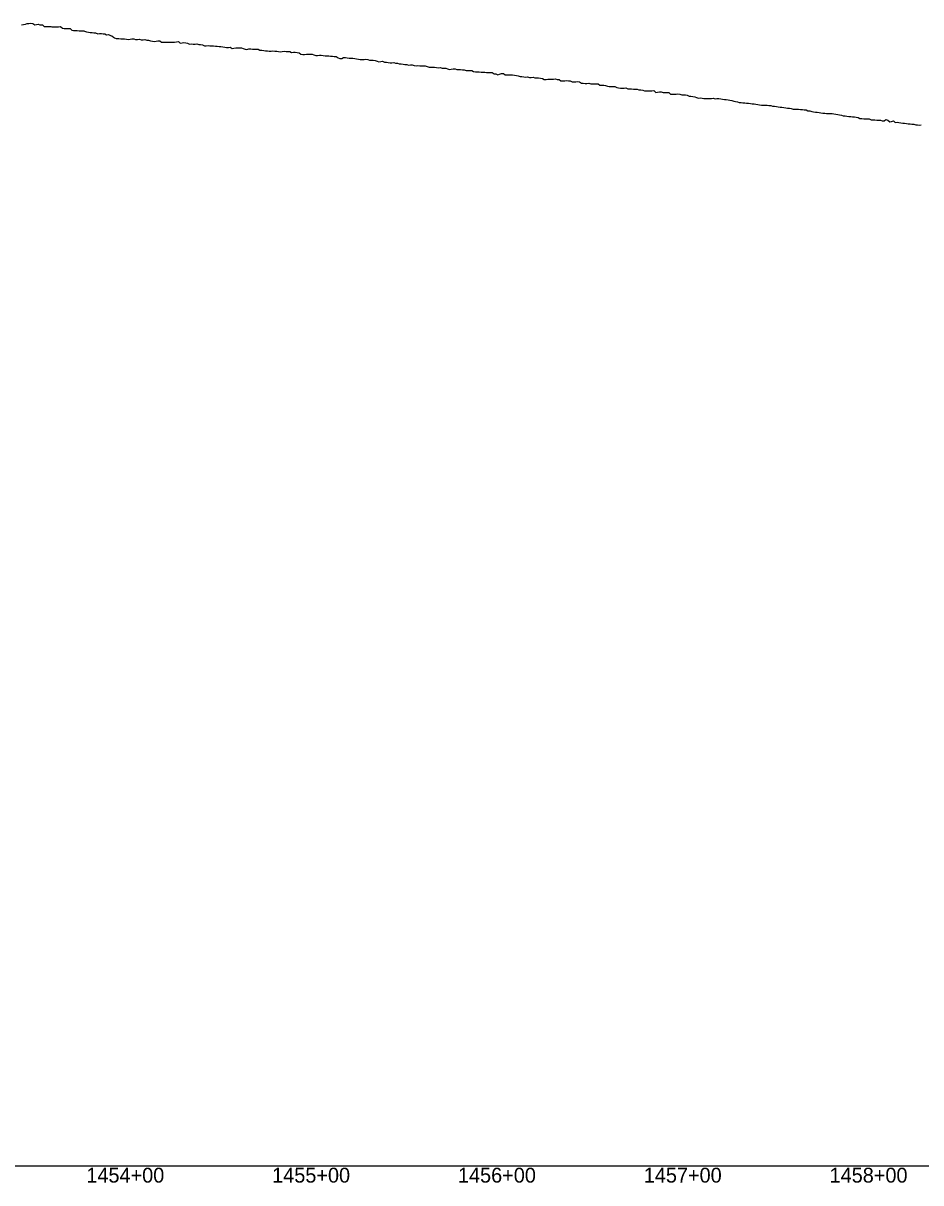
# Model space of a CAD drawing. Extents: x -3793 to 50787, y -1075 to 6138.
# Drawn here: x 32724 to 33208, y 991 to 1615 of the extents above; entities that cross this region are included whole.
import ezdxf

# ---------------------------------------------------------------- set-up
doc = ezdxf.new("R2010")
doc.units = 0
for name, color, linetype in [('RD_DDB_Profile_EX', 7, 'Continuous'), ('RD_DDB_StaTX', 7, 'Continuous'), ('RD_GPK_Profile_Cell', 7, 'Continuous')]:
    doc.layers.add(name, color=color, linetype=linetype)

msp = doc.modelspace()

# ---------------------------------------------------------------- linework, layer by layer
at = {"layer": 'RD_DDB_Profile_EX'}
for points in [[(32723.463069, 1614.483775), (32724.649279, 1614.62718), (32725.608433, 1614.73376), (32726.558639, 1615.075125), (32727.50063, 1615.17552), (32728.434774, 1615.32504), (32729.36031, 1615.193715), (32729.701057, 1615.168785), (32730.639975, 1614.3875), (32731.57039, 1614.583165), (32732.483777, 1614.866085), (32733.398946, 1614.46223), (32734.305924, 1614.51832), (32734.740791, 1614.44295), (32735.660664, 1613.585745), (32736.572443, 1613.550885), (32737.476771, 1613.467565), (32738.374004, 1613.47841), (32739.263433, 1613.489155), (32739.787094, 1613.439975), (32740.688964, 1613.315055), (32741.583118, 1613.28), (32742.461806, 1613.32742), (32743.359539, 1613.44237), (32744.270137, 1613.47211), (32744.761756, 1613.367545), (32745.653037, 1612.72335), (32746.55769, 1612.481505), (32747.476559, 1612.463655), (32748.400958, 1612.49508), (32749.348955, 1612.43315)], [(32749.348955, 1612.43315), (32749.657333, 1612.389085), (32750.58193, 1611.524045), (32751.524642, 1611.41133), (32752.482091, 1611.44115), (32753.454624, 1611.37448), (32754.541884, 1611.295165), (32755.508246, 1611.22909), (32756.490095, 1611.211695), (32757.040627, 1611.144615), (32757.485659, 1611.111105), (32758.474789, 1610.63611), (32759.525183, 1610.410385), (32760.510039, 1610.3357), (32761.494188, 1610.363985), (32762.465447, 1610.096995), (32763.425815, 1610.12168), (32764.594435, 1609.579855), (32765.558809, 1609.69644), (32766.503041, 1609.81169), (32767.446287, 1609.59678), (32768.37783, 1609.622045), (32769.206133, 1609.14481), (32770.296207, 1609.20319), (32771.092546, 1608.88665), (32771.43154, 1608.770935), (32772.073471, 1608.54669), (32773.081698, 1607.81597), (32773.525423, 1607.504495), (32774.386932, 1607.131185), (32775.115708, 1607.12759), (32775.946064, 1607.02268), (32776.945936, 1606.985615), (32777.945908, 1606.92552), (32778.945881, 1606.908985), (32779.945764, 1606.70079), (32780.945736, 1606.567145), (32781.945617, 1606.654835), (32782.945588, 1606.821215), (32783.945546, 1606.894035), (32784.945425, 1606.53075), (32785.945395, 1606.510425), (32786.945272, 1606.720905), (32787.945241, 1606.308105), (32788.945209, 1606.33877), (32789.945084, 1606.506645), (32790.945041, 1606.230845), (32791.944914, 1606.16018), (32792.944881, 1605.73845), (32793.944847, 1605.730685), (32794.935689, 1605.539705), (32795.93564, 1605.56762), (32796.935478, 1605.73901), (32797.935416, 1605.77739), (32798.935365, 1605.174475), (32799.9352, 1605.155385), (32800.935148, 1605.15686), (32801.93498, 1605.15097), (32802.934927, 1605.13609), (32803.934874, 1605.171665), (32804.934694, 1605.10518), (32805.93463, 1605.14912), (32806.934449, 1605.327045), (32807.934384, 1605.4115), (32808.933647, 1604.613055), (32809.933499, 1604.744665), (32810.933445, 1604.97968), (32811.933296, 1604.781045), (32812.933249, 1604.625845), (32813.933197, 1604.05059), (32814.933047, 1604.13408), (32815.923485, 1604.116345), (32816.9233, 1604.064005), (32817.923236, 1604.155015), (32818.923167, 1603.911225), (32819.922594, 1603.86206), (32820.922543, 1603.599965), (32821.922392, 1603.162095), (32822.922345, 1603.14938), (32823.922294, 1603.292135), (32824.922142, 1603.189955), (32825.871503, 1603.13346), (32826.871601, 1603.084835), (32827.872493, 1602.89821), (32828.872591, 1602.99704), (32829.872711, 1602.787835), (32830.873581, 1602.79043), (32831.873702, 1602.64064), (32832.8738, 1602.348055), (32833.874693, 1602.20585), (32834.874792, 1602.201355), (32835.874915, 1602.39379), (32836.875809, 1601.76637), (32837.875908, 1601.80991), (32838.866358, 1602.071725), (32839.866122, 1602.080165), (32840.867018, 1602.03897), (32841.867117, 1601.987305), (32842.867244, 1601.737475), (32843.868111, 1601.25818), (32844.86824, 1601.112205)], [(32844.86824, 1601.112205), (32845.868338, 1601.59347), (32846.869236, 1601.4917), (32847.869366, 1601.299855), (32848.869465, 1601.297975), (32849.870364, 1601.346085), (32850.870463, 1601.252495), (32851.870595, 1600.85904), (32852.87146, 1600.720415), (32853.871594, 1600.57291), (32854.871693, 1600.51643), (32855.872594, 1600.51931), (32856.872692, 1600.276405), (32857.872828, 1600.27438), (32858.873692, 1600.505575), (32859.873829, 1600.217915), (32860.873967, 1600.26331), (32861.874066, 1600.115875), (32862.87497, 1599.971015), (32863.875069, 1600.01861), (32864.875209, 1600.248465), (32865.876071, 1600.147565), (32866.876213, 1600.000395), (32867.876312, 1600.050485), (32868.877217, 1599.621595), (32869.877316, 1599.66345), (32870.87746, 1599.799835), (32871.87832, 1599.610065), (32872.878466, 1599.37176), (32873.878611, 1598.7037), (32874.879472, 1598.53916), (32875.879619, 1598.539475), (32876.879718, 1598.5717), (32877.880626, 1598.57094), (32878.880725, 1598.617965), (32879.880874, 1598.5651), (32880.880974, 1598.37141), (32881.881884, 1597.84286), (32882.881983, 1597.980175), (32883.882134, 1598.07401), (32884.882992, 1598.056255), (32885.883145, 1598.00976), (32886.883298, 1597.813295), (32887.884156, 1597.75818), (32888.884311, 1597.79807), (32889.88441, 1597.55158), (32890.875963, 1597.55293), (32891.876064, 1597.46007), (32892.876105, 1597.410045), (32893.876915, 1596.690395), (32894.876247, 1596.395455), (32895.876288, 1596.25955), (32896.875622, 1596.89945), (32897.874915, 1596.84479), (32898.875014, 1596.651755), (32899.875057, 1596.46553), (32900.87435, 1596.460525), (32901.874449, 1596.48704), (32902.874494, 1596.28703), (32903.874538, 1596.143745), (32904.873888, 1595.90584), (32905.873934, 1595.75582), (32906.873979, 1595.749235), (32907.873277, 1595.78516), (32908.873376, 1595.87561), (32909.873423, 1595.738405), (32910.87347, 1595.481995), (32911.872821, 1595.38743), (32912.872869, 1595.328065), (32913.872918, 1595.32494), (32914.872268, 1594.8986), (32915.872318, 1594.566815), (32916.872368, 1594.6168), (32917.872467, 1594.9017), (32918.87177, 1594.32685), (32919.871821, 1594.315015), (32920.871872, 1594.165005), (32921.86179, 1593.97472), (32922.861843, 1593.960345), (32923.861895, 1594.101715), (32924.861994, 1593.82195), (32925.861285, 1593.72262), (32926.861338, 1593.48099), (32927.860877, 1593.425535), (32928.860186, 1593.32867), (32929.860241, 1593.08952), (32930.860339, 1593.08424), (32931.860394, 1592.797825), (32932.859705, 1592.83162), (32933.859762, 1592.923725), (32934.859859, 1592.62122), (32935.859172, 1592.4266), (32936.85923, 1592.474055), (32937.859327, 1592.38187), (32938.858641, 1592.276695), (32939.8587, 1592.369285), (32940.858798, 1592.41198), (32941.858857, 1592.034305), (32942.858173, 1591.63864), (32943.858233, 1591.591055), (32944.858331, 1591.62923)], [(32944.858331, 1591.62923), (32945.857649, 1591.569515), (32946.85771, 1591.378805), (32947.857807, 1591.288255), (32948.857868, 1591.519695), (32949.857189, 1591.03511), (32950.847727, 1591.074035), (32951.847789, 1591.069575), (32952.847094, 1590.7386), (32953.847192, 1590.43446), (32954.847256, 1590.534495), (32955.84732, 1590.691035), (32956.846694, 1590.73367), (32957.846792, 1590.435955), (32958.846923, 1590.477885), (32959.846259, 1590.424925), (32960.845951, 1590.18931), (32961.846081, 1590.13356), (32962.846178, 1589.933755), (32963.846307, 1589.93205), (32964.847152, 1589.833495), (32965.847283, 1589.78383), (32966.847381, 1589.249095), (32967.848259, 1589.21913), (32968.848356, 1589.219385), (32969.848454, 1589.20835), (32970.849332, 1588.96754), (32971.84943, 1588.91542), (32972.849564, 1588.918225), (32973.850405, 1588.86042), (32974.850541, 1588.85837), (32975.851381, 1588.85974), (32976.851519, 1588.855015), (32977.851616, 1588.09627), (32978.852454, 1588.077445), (32979.852594, 1587.596555), (32980.852691, 1587.82279), (32981.853571, 1588.243945), (32982.853668, 1588.14964), (32983.853809, 1587.438875), (32984.854646, 1587.43185), (32985.854788, 1587.523675), (32986.855623, 1587.436375), (32987.855721, 1587.430655), (32988.855865, 1587.42216), (32989.856698, 1587.13499), (32990.847451, 1586.938475), (32991.847549, 1586.538695), (32992.848449, 1586.53974), (32993.848548, 1586.355855), (32994.849448, 1586.347355), (32995.849547, 1586.37789), (32996.849645, 1586.147785), (32997.850545, 1586.10876), (32998.850644, 1586.185305), (32999.850797, 1585.989135), (33000.851642, 1585.942735), (33001.851797, 1585.843185), (33002.851196, 1585.79338), (33003.852078, 1585.461595), (33004.852176, 1584.99777), (33005.853001, 1584.99153), (33006.853156, 1585.20887), (33007.853254, 1585.155375), (33008.854137, 1585.151735), (33009.854235, 1585.217745), (33010.854392, 1585.356675), (33011.855215, 1584.986395), (33012.855313, 1584.920955), (33013.856133, 1584.317525), (33014.85623, 1584.267725), (33015.856328, 1584.30593), (33016.857081, 1584.43456), (33017.857179, 1584.2388), (33018.857276, 1584.243045), (33019.858089, 1583.829445), (33020.858187, 1583.72965), (33021.858219, 1583.76701), (33022.859028, 1583.98209), (33023.859126, 1583.7865), (33024.859932, 1582.97625), (33025.859962, 1583.00001), (33026.860059, 1582.850225), (33027.860861, 1582.89082), (33028.860958, 1583.02325), (33029.861055, 1582.623435), (33030.861785, 1582.630945), (33031.861882, 1582.71755), (33032.861979, 1582.61319), (33033.861374, 1582.606035), (33034.860768, 1581.95161), (33035.850788, 1582.033915), (33036.850181, 1581.889355), (33037.850278, 1581.835255), (33038.849667, 1581.3447), (33039.848991, 1581.282575), (33040.849088, 1581.22032), (33041.848474, 1581.30089), (33042.847858, 1581.15607), (33043.847955, 1580.77228), (33044.847276, 1580.572615)], [(33044.847276, 1580.572615), (33045.847373, 1580.42675), (33046.846753, 1580.331), (33047.846131, 1580.362285), (33048.84617, 1580.450885), (33049.845547, 1579.981055), (33050.845644, 1579.95909), (33051.845019, 1579.98765), (33052.844391, 1579.79888), (33053.844433, 1579.727555), (33054.843803, 1579.767825), (33055.843901, 1579.485335), (33056.843269, 1579.38229), (33057.842583, 1579.229005), (33058.842681, 1578.98913), (33059.832684, 1578.885795), (33060.832783, 1578.836), (33061.832129, 1578.854255), (33062.831424, 1578.89224), (33063.831523, 1579.07083), (33064.830817, 1578.078785), (33065.829575, 1578.21662), (33066.829627, 1578.30786), (33067.828938, 1578.28775), (33068.828991, 1578.04906), (33069.828304, 1577.998855), (33070.827617, 1578.03517), (33071.827673, 1578.08251), (33072.826987, 1577.08144), (33073.827044, 1577.076295), (33074.826398, 1577.10491), (33075.825712, 1577.191715), (33076.825772, 1577.324835), (33077.825087, 1577.12922), (33078.825148, 1576.693225), (33079.824465, 1576.68762), (33080.823782, 1576.777855), (33081.823845, 1576.532215), (33082.823196, 1576.093755), (33083.812904, 1576.03794), (33084.81297, 1575.835995), (33085.812272, 1575.634305), (33086.812339, 1575.243955), (33087.811642, 1574.99719), (33088.810944, 1575.082255), (33089.811015, 1574.98934), (33090.809985, 1574.79008), (33091.810082, 1574.78699), (33092.809402, 1574.78265), (33093.808723, 1574.725295), (33094.808797, 1574.72389), (33095.808119, 1574.916955), (33096.808194, 1574.674195), (33097.807517, 1574.70912), (33098.80684, 1574.752935), (33099.806918, 1574.587885), (33100.80626, 1574.485455), (33101.805583, 1574.287355), (33102.805664, 1574.14626), (33103.804988, 1574.04379), (33104.804312, 1573.84022), (33105.804395, 1573.643165), (33106.803721, 1573.290205), (33107.803046, 1573.23708), (33108.803143, 1573.040415), (33109.792599, 1572.58814), (33110.791908, 1572.533575), (33111.791997, 1572.385005), (33112.791307, 1572.379755), (33113.790617, 1572.27467), (33114.790624, 1572.225835), (33115.789951, 1572.069265), (33116.789283, 1571.964985), (33117.789375, 1571.86579), (33118.788706, 1571.71134), (33119.788033, 1571.60687), (33120.788128, 1571.357775), (33121.787455, 1571.252835), (33122.375841, 1571.22056), (33122.787197, 1571.202045), (33123.787236, 1571.251595), (33124.787575, 1571.15566), (33125.787913, 1570.95945), (33126.787953, 1571.008135), (33127.78829, 1570.56451), (33128.788627, 1570.718875), (33129.788666, 1570.51896), (33130.789004, 1570.225485), (33131.789339, 1570.1803), (33132.789676, 1570.033455), (33133.789716, 1569.933755), (33134.789925, 1569.73781), (33135.790247, 1569.54459), (33136.790287, 1569.4936), (33137.78077, 1569.397635), (33138.781103, 1569.008345), (33139.781147, 1568.959875), (33140.781485, 1569.053925), (33141.781816, 1568.95727), (33142.781862, 1568.859155), (33143.782192, 1568.912495)], [(33143.782192, 1568.912495), (33144.782529, 1568.72165), (33145.782576, 1568.758605), (33146.782906, 1568.17615), (33147.783243, 1568.08755), (33148.783282, 1567.785935), (33149.783619, 1567.59662), (33150.783661, 1567.47984), (33151.783701, 1567.43402), (33152.784023, 1567.243135), (33153.784335, 1567.104175), (33154.784384, 1566.96219), (33155.784706, 1566.8227), (33156.785017, 1566.774555), (33157.785067, 1566.71734), (33158.785378, 1566.627855), (33159.785699, 1566.6429), (33160.785751, 1566.56386), (33161.786061, 1566.2783), (33162.786382, 1566.08746), (33163.786422, 1566.037165), (33164.786204, 1565.74585), (33165.776658, 1565.413865), (33166.776299, 1565.37358), (33167.77635, 1565.227495), (33168.776391, 1565.03516), (33169.776442, 1565.033095), (33170.776494, 1564.88897), (33171.776534, 1564.84064), (33172.776586, 1564.65639), (33173.776626, 1564.45406), (33174.776677, 1564.02831), (33175.776729, 1563.93415), (33176.776769, 1563.810225), (33177.776821, 1563.768025), (33178.776861, 1563.811865), (33179.776637, 1563.745905), (33180.776688, 1563.36087), (33181.776728, 1563.319975), (33182.776779, 1563.3049), (33183.776445, 1563.10652), (33184.776497, 1563.0971), (33185.776548, 1563.139565), (33186.776589, 1562.800515), (33187.77664, 1562.80044), (33188.776681, 1563.50195), (33189.776732, 1563.072305), (33190.767145, 1562.296215), (33191.767195, 1562.38135), (33192.767235, 1562.766395), (33193.767286, 1561.849515), (33194.767046, 1561.986045), (33195.767096, 1561.92193), (33196.767136, 1561.63049), (33197.767186, 1561.47867), (33198.767226, 1561.42846), (33199.767276, 1561.23013), (33200.767316, 1561.17992), (33201.767366, 1561.079845), (33202.767406, 1560.97617), (33203.767455, 1560.876095), (33204.767495, 1560.63279), (33205.767545, 1560.58099), (33206.767585, 1560.477335), (33207.767635, 1560.522105)]]:
    msp.add_lwpolyline(points, dxfattribs=at)
at = {"layer": 'RD_GPK_Profile_Cell'}
msp.add_line((1000, 1000), (46600, 1000), dxfattribs=at)

# ---------------------------------------------------------------- texts
at = {"layer": 'RD_DDB_StaTX'}
for s, p in [('1454+00', (32758.415471, 991)), ('1455+00', (32858.415471, 991)), ('1456+00', (32958.415471, 991)), ('1457+00', (33058.415471, 991)), ('1458+00', (33158.415471, 991))]:
    msp.add_text(s, height=8, dxfattribs=at).set_placement(p)

doc.saveas('drawing.dxf')
